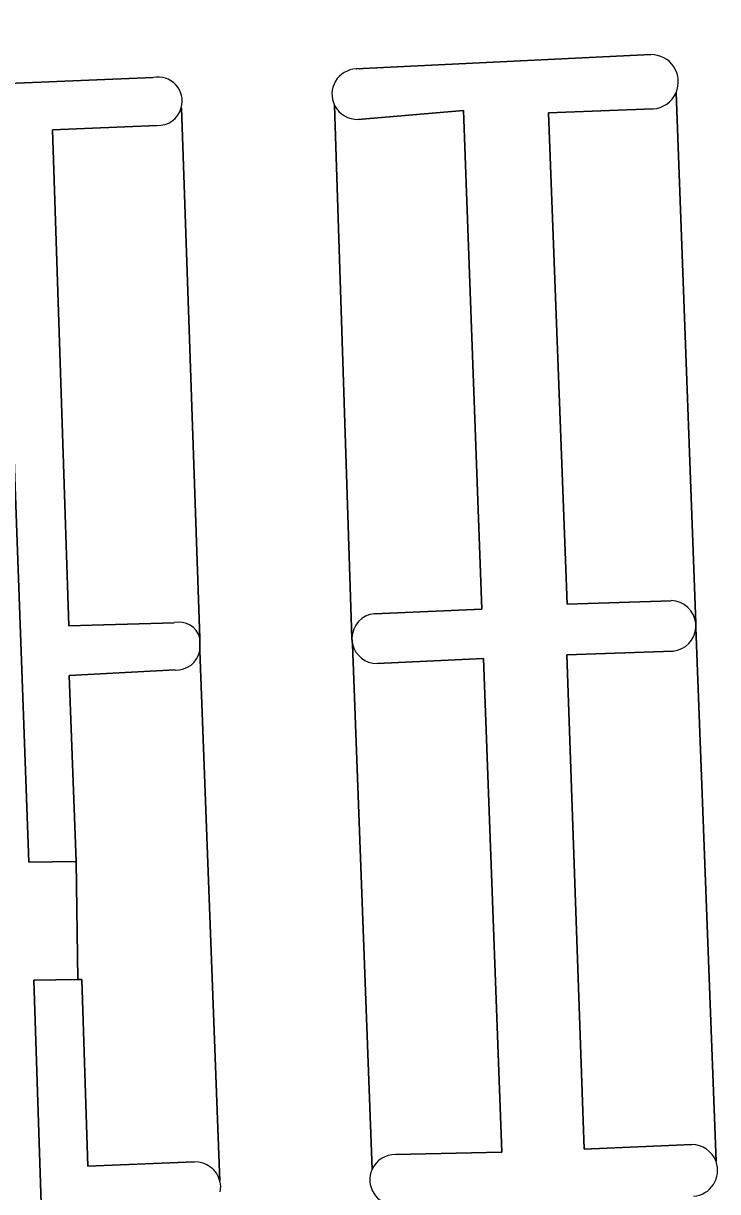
# Model space of a CAD drawing. Extents: x 161084 to 161928, y 385354 to 386522.
# Drawn here: x 161518.4 to 161546.45, y 386358.53 to 386405.76 of the extents above; entities that cross this region are included whole.
import ezdxf

# ---------------------------------------------------------------- set-up
doc = ezdxf.new("R2010")
doc.units = 0
for name, color, linetype in [('IMGEO_Groenvoorziening', 7, 'Continuous'), ('IMGEO_Haag', 7, 'Continuous'), ('IMGEO_Parkeervlak_open', 7, 'Continuous'), ('IMGEO_Rijbaan_lokaal_open', 7, 'Continuous')]:
    doc.layers.add(name, color=color, linetype=linetype)

msp = doc.modelspace()

# ---------------------------------------------------------------- linework, layer by layer
at = {"layer": 'IMGEO_Groenvoorziening'}
for points in [[(161543.747, 386404.499), (161531.847, 386403.921)], [(161523.646, 386403.574), (161517.481, 386403.318), (161518.617, 386371.844), (161520.531, 386371.872), (161520.258, 386379.395), (161524.534, 386379.619)], [(161531.934, 386401.878), (161536.181, 386402.238), (161536.925, 386382.085), (161532.584, 386381.896)], [(161544.58, 386382.422), (161540.375, 386382.281), (161539.621, 386402.142), (161543.841, 386402.303)], [(161524.495, 386381.532), (161520.241, 386381.398), (161519.582, 386401.461), (161523.793, 386401.633)], [(161545.571, 386381.342), (161545.567, 386381.508)], [(161525.526, 386380.391), (161525.534, 386380.908)], [(161531.676, 386380.911), (161531.701, 386380.663)], [(161545.404, 386360.43), (161541.063, 386360.243), (161540.359, 386380.23), (161544.649, 386380.383)], [(161532.69, 386379.88), (161536.993, 386380.086), (161537.733, 386360.128), (161533.436, 386360.03)], [(161525.312, 386359.736), (161521, 386359.565), (161520.76, 386367.111), (161520.601, 386367.108), (161518.828, 386367.079), (161519.388, 386349.838), (161521.17, 386349.884), (161521.174, 386349.986), (161521.341, 386350.028), (161521.021, 386357.54), (161525.461, 386357.674)]]:
    msp.add_lwpolyline(points, dxfattribs=at)
for centre, radius, start, end in [((161543.765, 386403.4), 1.099, 336.1416, 90.9125), ((161523.839, 386402.612), 0.981, 344.2862, 101.357), ((161531.891, 386402.9), 1.022, 92.4593, 206.3587), ((161543.764, 386403.401), 1.101, 274.0244, 336.1003), ((161523.841, 386402.611), 0.979, 267.1707, 344.2975), ((161531.891, 386402.9), 1.022, 206.3319, 272.393), ((161544.55, 386381.4), 1.023, 6.0812, 88.3171), ((161532.685, 386380.892), 1.009, 95.7342, 178.9244), ((161524.687, 386380.675), 0.879, 15.4063, 102.6175), ((161544.55, 386381.401), 1.023, 275.5706, 356.6831), ((161524.585, 386380.577), 0.96, 266.9788, 348.8032), ((161532.684, 386380.889), 1.009, 192.9493, 270.3127), ((161533.418, 386359.012), 1.018, 88.9916, 155.6918), ((161545.408, 386359.387), 1.043, 19.9562, 90.2006), ((161525.338, 386358.7), 1.036, 14.0688, 91.4305), ((161545.409, 386359.387), 1.042, 273.861, 19.9989), ((161533.42, 386359.01), 1.021, 155.6431, 268.6957), ((161525.341, 386358.702), 1.033, 350.3085, 14.0137)]:
    msp.add_arc(centre, radius, start, end, dxfattribs=at)
at = {"layer": 'IMGEO_Haag'}
for points in [[(161543.747, 386404.499), (161531.847, 386403.921)], [(161523.646, 386403.574), (161517.481, 386403.318), (161518.617, 386371.844), (161520.531, 386371.872), (161520.258, 386379.395), (161524.534, 386379.619)], [(161531.934, 386401.878), (161536.181, 386402.238), (161536.925, 386382.085), (161532.584, 386381.896)], [(161544.58, 386382.422), (161540.375, 386382.281), (161539.621, 386402.142), (161543.841, 386402.303)], [(161524.495, 386381.532), (161520.241, 386381.398), (161519.582, 386401.461), (161523.793, 386401.633)], [(161545.571, 386381.342), (161545.567, 386381.508)], [(161525.526, 386380.391), (161525.534, 386380.908)], [(161531.676, 386380.911), (161531.701, 386380.663)], [(161545.404, 386360.43), (161541.063, 386360.243), (161540.359, 386380.23), (161544.649, 386380.383)], [(161532.69, 386379.88), (161536.993, 386380.086), (161537.733, 386360.128), (161533.436, 386360.03)], [(161525.312, 386359.736), (161521, 386359.565), (161520.76, 386367.111), (161520.601, 386367.108), (161518.828, 386367.079), (161519.388, 386349.838), (161521.17, 386349.884), (161521.174, 386349.986), (161521.341, 386350.028), (161521.021, 386357.54), (161525.461, 386357.674)]]:
    msp.add_lwpolyline(points, dxfattribs=at)
for centre, radius, start, end in [((161543.765, 386403.4), 1.099, 336.1416, 90.9125), ((161523.839, 386402.612), 0.981, 344.2862, 101.357), ((161531.891, 386402.9), 1.022, 92.4593, 206.3587), ((161543.764, 386403.401), 1.101, 274.0244, 336.1003), ((161523.841, 386402.611), 0.979, 267.1707, 344.2975), ((161531.891, 386402.9), 1.022, 206.3319, 272.393), ((161544.55, 386381.4), 1.023, 6.0812, 88.3171), ((161532.685, 386380.892), 1.009, 95.7342, 178.9244), ((161524.687, 386380.675), 0.879, 15.4063, 102.6175), ((161544.55, 386381.401), 1.023, 275.5706, 356.6831), ((161524.585, 386380.577), 0.96, 266.9788, 348.8032), ((161532.684, 386380.889), 1.009, 192.9493, 270.3127), ((161533.418, 386359.012), 1.018, 88.9916, 155.6918), ((161545.408, 386359.387), 1.043, 19.9562, 90.2006), ((161525.338, 386358.7), 1.036, 14.0688, 91.4305), ((161545.409, 386359.387), 1.042, 273.861, 19.9989), ((161533.42, 386359.01), 1.021, 155.6431, 268.6957), ((161525.341, 386358.702), 1.033, 350.3085, 14.0137)]:
    msp.add_arc(centre, radius, start, end, dxfattribs=at)
at = {"layer": 'IMGEO_Parkeervlak_open'}
for points in [[(161545.567, 386381.508), (161544.77, 386402.955)], [(161525.534, 386380.908), (161524.784, 386402.346)], [(161530.975, 386402.446), (161531.676, 386380.911)], [(161532.584, 386381.896), (161536.925, 386382.085), (161536.181, 386402.238), (161531.934, 386401.878)], [(161543.841, 386402.303), (161539.621, 386402.142), (161540.375, 386382.281), (161544.58, 386382.422)], [(161523.793, 386401.633), (161519.582, 386401.461), (161520.241, 386381.398), (161524.495, 386381.532)], [(161546.388, 386359.743), (161545.571, 386381.342)], [(161526.343, 386358.952), (161525.526, 386380.391)], [(161531.701, 386380.663), (161532.49, 386359.431)], [(161544.649, 386380.383), (161540.359, 386380.23), (161541.063, 386360.243), (161545.404, 386360.43)], [(161533.436, 386360.03), (161537.733, 386360.128), (161536.993, 386380.086), (161532.69, 386379.88)], [(161524.534, 386379.619), (161520.258, 386379.395), (161520.531, 386371.872), (161520.601, 386367.108), (161520.76, 386367.111), (161521, 386359.565), (161525.312, 386359.736)]]:
    msp.add_lwpolyline(points, dxfattribs=at)
for centre, radius, start, end in [((161543.764, 386403.401), 1.101, 274.0244, 336.1003), ((161523.841, 386402.611), 0.979, 267.1707, 344.2975), ((161531.891, 386402.9), 1.022, 206.3319, 272.393), ((161544.55, 386381.4), 1.023, 6.0812, 88.3171), ((161532.685, 386380.892), 1.009, 95.7342, 178.9244), ((161524.687, 386380.675), 0.879, 15.4063, 102.6175), ((161544.55, 386381.401), 1.023, 275.5706, 356.6831), ((161524.585, 386380.577), 0.96, 266.9788, 348.8032), ((161532.684, 386380.889), 1.009, 192.9493, 270.3127), ((161533.418, 386359.012), 1.018, 88.9916, 155.6918), ((161545.408, 386359.387), 1.043, 19.9562, 90.2006), ((161525.338, 386358.7), 1.036, 14.0688, 91.4305)]:
    msp.add_arc(centre, radius, start, end, dxfattribs=at)
at = {"layer": 'IMGEO_Rijbaan_lokaal_open'}
for points in [[(161543.583, 386410.322), (161537.215, 386410.045), (161517.24, 386409.347), (161517.276, 386409.513), (161514.466, 386409.416), (161515.922, 386368.17), (161516.082, 386363.749), (161516.231, 386359.217), (161516.36, 386356.368), (161516.526, 386350.809), (161517.586, 386318.869), (161517.659, 386316.654), (161520.668, 386316.807), (161519.449, 386347.482), (161519.388, 386349.838), (161518.828, 386367.079), (161520.601, 386367.108), (161520.531, 386371.872), (161518.617, 386371.844), (161517.481, 386403.318), (161523.646, 386403.574)], [(161531.847, 386403.921), (161543.747, 386404.499)], [(161544.77, 386402.955), (161545.567, 386381.508), (161545.571, 386381.342), (161546.388, 386359.743)], [(161524.784, 386402.346), (161525.534, 386380.908), (161525.526, 386380.391), (161526.343, 386358.952)], [(161532.49, 386359.431), (161531.701, 386380.663), (161531.676, 386380.911), (161530.975, 386402.446)]]:
    msp.add_lwpolyline(points, dxfattribs=at)
for centre, radius, start, end in [((161543.765, 386403.4), 1.099, 336.1416, 90.9125), ((161523.839, 386402.612), 0.981, 344.2862, 101.357), ((161531.891, 386402.9), 1.022, 92.4593, 206.3587), ((161545.409, 386359.387), 1.042, 273.861, 19.9989), ((161533.42, 386359.01), 1.021, 155.6431, 268.6957), ((161525.341, 386358.702), 1.033, 350.3085, 14.0137)]:
    msp.add_arc(centre, radius, start, end, dxfattribs=at)

doc.saveas('drawing.dxf')
